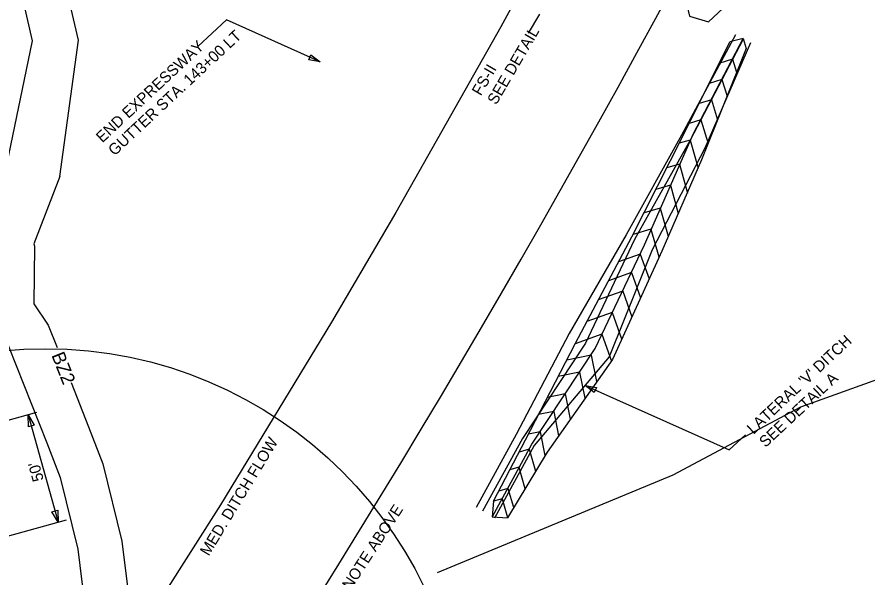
# Model space of a CAD drawing. Extents: x 2384780 to 2405432, y 547869 to 573706.
# Drawn here: x 2399632.8 to 2400013.4, y 561432.6 to 561683.7 of the extents above; entities that cross this region are included whole.
import ezdxf

# ---------------------------------------------------------------- set-up
doc = ezdxf.new("R2010")
doc.units = 0
for name, color, linetype in [('Default', 7, 'Continuous'), ('Old_Level_1', 7, 'Continuous'), ('Old_Level_18', 7, 'Continuous'), ('Old_Level_19', 7, 'Continuous'), ('Old_Level_23', 7, 'Continuous'), ('Old_Level_48', 7, 'Continuous'), ('Old_Level_5', 7, 'Continuous'), ('Old_Level_62', 7, 'Continuous'), ('Old_Level_63', 7, 'Continuous'), ('Prop Buffer Zone 1', 7, 'Continuous'), ('Prop Buffer Zone 2', 7, 'Continuous'), ('Prop Drainage Box Number Symbol CELL', 7, 'Continuous')]:
    doc.layers.add(name, color=color, linetype=linetype)

msp = doc.modelspace()

# ---------------------------------------------------------------- linework, layer by layer
at = {"layer": 'Default'}
msp.add_arc((2395689.31, 563976), 4811, 326.27789, 339.74246, dxfattribs=at)
at = {"layer": 'Old_Level_1'}
for p, q in [((2399861.89, 561676.38), (2399866.94, 561685.01)), ((2399614.62, 561499.27), (2399641.66, 561506.79)), ((2399637.79, 561505.71), (2399651.19, 561457.54)), ((2399628.65, 561451.27), (2399655.06, 561458.62))]:
    msp.add_line(p, q, dxfattribs=at)
at = {"layer": 'Old_Level_18'}
for p, q in [((2399957.85, 561674.12), (2399952.02, 561672.54)), ((2399957.85, 561674.12), (2399959.26, 561669.59)), ((2399953.19, 561664.76), (2399947.1, 561662.86)), ((2399953.19, 561664.76), (2399955.01, 561658.95)), ((2399948.44, 561655.71), (2399942.64, 561653.9)), ((2399948.44, 561655.71), (2399950.75, 561648.3)), ((2399943.69, 561646.65), (2399938.18, 561644.93)), ((2399943.69, 561646.65), (2399946.5, 561637.65)), ((2399938.94, 561637.6), (2399933.73, 561635.97)), ((2399938.94, 561637.6), (2399942.25, 561627.01)), ((2399934.19, 561628.54), (2399929.25, 561627.15)), ((2399934.19, 561628.54), (2399937.72, 561616.03)), ((2399929.4, 561617.79), (2399923.75, 561616.2)), ((2399929.4, 561617.79), (2399933.03, 561604.9)), ((2399925.32, 561608.36), (2399918.85, 561606.53)), ((2399925.32, 561608.36), (2399928.86, 561595.79)), ((2399920.83, 561598.11), (2399913.53, 561596.05)), ((2399920.83, 561598.11), (2399924.38, 561585.54)), ((2399916.65, 561588.68), (2399908.64, 561586.42)), ((2399916.65, 561588.68), (2399920.13, 561576.32)), ((2399911.86, 561577.62), (2399902.13, 561574.15)), ((2399911.86, 561577.62), (2399915.82, 561566.51)), ((2399907.88, 561569.3), (2399897.62, 561565.64)), ((2399907.88, 561569.3), (2399911.92, 561557.97)), ((2399904.01, 561560.97), (2399893.08, 561557.08)), ((2399904.01, 561560.97), (2399908.08, 561549.55)), ((2399899.32, 561551.43), (2399887.93, 561547.37)), ((2399899.32, 561551.43), (2399903.51, 561539.69)), ((2399894.67, 561541.75), (2399882.69, 561537.48)), ((2399894.67, 561541.75), (2399899, 561529.61)), ((2399889.81, 561532.38), (2399878.92, 561530.16)), ((2399889.81, 561532.38), (2399892.22, 561520.52)), ((2399884.68, 561524.69), (2399875.1, 561522.74)), ((2399884.68, 561524.69), (2399887.04, 561513.1)), ((2399878.24, 561514.98), (2399870.27, 561513.36)), ((2399878.24, 561514.98), (2399880.52, 561503.75)), ((2399873.11, 561507.15), (2399866.35, 561505.77)), ((2399873.11, 561507.15), (2399875.32, 561496.31)), ((2399866.97, 561497.99), (2399861.8, 561496.94)), ((2399866.97, 561497.99), (2399869.13, 561487.38)), ((2399845.64, 561460.12), (2399863.36, 561492.51)), ((2399862.11, 561490.23), (2399857.63, 561488.91)), ((2399862.1, 561490.23), (2399864.96, 561480.46)), ((2399857.47, 561482.18), (2399853.51, 561481.02)), ((2399857.47, 561482.18), (2399860.25, 561472.65)), ((2399852.61, 561472.71), (2399848.56, 561471.53)), ((2399852.61, 561472.71), (2399855.06, 561464.32)), ((2399849.98, 561468.09), (2399846.17, 561466.97)), ((2399849.98, 561468.09), (2399852.44, 561459.7))]:
    msp.add_line(p, q, dxfattribs=at)
for points in [[(2399846.19, 561466.97), (2399860.5, 561494.42), (2399882.79, 561537.66), (2399908.07, 561585.35), (2399931, 561630.63), (2399952.02, 561672.54)], [(2399863.36, 561492.51), (2399891.68, 561535.29), (2399913.72, 561581.75), (2399935.64, 561631.56), (2399957.85, 561674.12)], [(2399959.26, 561669.59), (2399939.33, 561619.71), (2399921.49, 561578.95), (2399899.38, 561530.46), (2399870.11, 561488.99), (2399852.39, 561459.61)], [(2399846.17, 561466.99), (2399845.53, 561459.95), (2399852.39, 561459.61)]]:
    msp.add_lwpolyline(points, dxfattribs=at)
at = {"layer": 'Old_Level_19'}
msp.add_lwpolyline([(2399935.16, 561841.93), (2399903.83, 561780.72), (2399876, 561728.1), (2399849.43, 561679.29), (2399802.46, 561596.2), (2399773.68, 561547.14), (2399723.96, 561465.41), (2399672.86, 561385.1), (2399604.3, 561282.61), (2399518.27, 561161.65)], dxfattribs=at)
at = {"layer": 'Old_Level_23'}
for points in [[(2399637.94, 561500.27), (2399637.79, 561505.71), (2399640.48, 561500.98)], [(2399651.04, 561462.98), (2399651.19, 561457.54), (2399648.5, 561462.27)]]:
    msp.add_lwpolyline(points, close=True, dxfattribs=at)
at = {"layer": 'Old_Level_48'}
for p, q in [((2399954.53, 561675.66), (2399930.27, 561630.78)), ((2399957.94, 561673.82), (2399934.22, 561628.6)), ((2399961.13, 561672.1), (2399940.72, 561625.01)), ((2399930.27, 561630.78), (2399905.56, 561586.16)), ((2399934.22, 561628.6), (2399909.28, 561584.05)), ((2399940.72, 561625.01), (2399917.21, 561579.55)), ((2399905.56, 561586.16), (2399880.02, 561541.99)), ((2399909.28, 561584.05), (2399887.32, 561537.76)), ((2399917.21, 561579.55), (2399897.99, 561531.56)), ((2399880.02, 561541.99), (2399856.24, 561496.79)), ((2399887.32, 561537.76), (2399859.07, 561495.1)), ((2399897.99, 561531.56), (2399864.39, 561491.93)), ((2399856.24, 561496.79), (2399838.42, 561464.21)), ((2399859.07, 561495.1), (2399841.26, 561462.52)), ((2399864.39, 561491.93), (2399846.57, 561459.36))]:
    msp.add_line(p, q, dxfattribs=at)
at = {"layer": 'Old_Level_5'}
for p, q in [((2399713.83, 561670.45), (2399726.6, 561682.36)), ((2399768.48, 561663.63), (2399726.6, 561682.36)), ((2399887.15, 561518.78), (2399951.61, 561489.94)), ((2399958.93, 561496.76), (2399951.61, 561489.94))]:
    msp.add_line(p, q, dxfattribs=at)
for points in [[(2399764.43, 561666.81), (2399768.48, 561663.63), (2399763.41, 561664.53)], [(2399891.21, 561515.59), (2399887.15, 561518.78), (2399892.23, 561517.88)]]:
    msp.add_lwpolyline(points, close=True, dxfattribs=at)
at = {"layer": 'Old_Level_62'}
msp.add_lwpolyline([(2399821.08, 561435.14), (2399926.62, 561478.8), (2399983.81, 561509.17), (2400100.05, 561551), (2400122.91, 561580.9), (2400187.25, 561635.83), (2400245.64, 561693.05), (2400262.25, 561718.52), (2400297.42, 561798.29), (2400322.4, 561845.58), (2400375.27, 561929.94), (2400350.21, 561971.41), (2400342.68, 562028.9), (2400380.5, 562062.16), (2400432.09, 562042.35), (2400480.03, 562001.2), (2400538.61, 562017.39), (2400592.87, 562087.56), (2400691.4, 562124.81), (2400752.56, 562153.66), (2400786.11, 562181.74), (2400835.09, 562178.86), (2400922.92, 562247.52), (2401014.09, 562330.83)], dxfattribs=at)
at = {"layer": 'Old_Level_63'}
msp.add_circle((2399645.61, 561347.28), 187.94, dxfattribs=at)
at = {"layer": 'Prop Buffer Zone 1'}
for points in [[(2399627.41, 561613.24), (2399639.83, 561673.03), (2399630.2, 561714.78), (2399619.96, 561746.93), (2399616.38, 561794.24), (2399617.7, 561832.66), (2399619.24, 561837.75), (2399640.2, 561855.48), (2399673.78, 561879.01), (2399681.19, 561919.88), (2399678.8, 561963.02), (2399679.02, 561990.41), (2399683.43, 562015.9), (2399695.24, 562030.58), (2399709.07, 562055.12), (2399727.28, 562093.24), (2399715.97, 562128.55), (2399711.17, 562139.88), (2399717.08, 562157.91), (2399731.77, 562185.45), (2399742.73, 562218.87), (2399756.98, 562241.98), (2399760.17, 562272.52), (2399772.81, 562271.55)], [(2399623.79, 561594.72), (2399619.24, 561582.92), (2399619.22, 561582.89), (2399620.68, 561578.22), (2399620.29, 561549.33), (2399629.07, 561536.31), (2399646.25, 561493.05), (2399652.14, 561477.65), (2399660.06, 561445.51), (2399667.74, 561383.52), (2399673.38, 561366.41), (2399675.85, 561350.67), (2399685.84, 561326.33), (2399694.8, 561296.79), (2399705.52, 561271.16), (2399719.62, 561229.44), (2399728.46, 561196.69), (2399731.18, 561186.62)]]:
    msp.add_lwpolyline(points, dxfattribs=at)
at = {"layer": 'Prop Buffer Zone 2'}
for points in [[(2399652.02, 561612.36), (2399660.3, 561673.25), (2399649.51, 561720.07), (2399639.72, 561750.77), (2399636.4, 561794.65), (2399637.52, 561827.01), (2399652.42, 561839.63), (2399692, 561867.34), (2399701.29, 561918.63), (2399698.8, 561963.49), (2399699, 561988.62), (2399702.25, 562007.39), (2399711.86, 562019.32), (2399726.82, 562045.89), (2399748.75, 562091.78), (2399734.74, 562135.52), (2399732.51, 562140.78), (2399735.54, 562150.03), (2399750.23, 562177.57), (2399760.99, 562210.38), (2399776.4, 562235.36), (2399777.91, 562249.83), (2399822.17, 562286.36)], [(2399652.02, 561612.36), (2399640.39, 561582.2), (2399640.72, 561581.14), (2399640.37, 561555.32), (2399646.86, 561545.7), (2399650.82, 561535.73)], [(2399657.01, 561520.15), (2399664.89, 561500.31), (2399671.27, 561483.64), (2399679.77, 561449.14), (2399687.34, 561387.92), (2399692.89, 561371.12), (2399695.24, 561356.09), (2399704.7, 561333.04), (2399713.64, 561303.57), (2399724.24, 561278.23), (2399738.77, 561235.26), (2399746.62, 561206.15)]]:
    msp.add_lwpolyline(points, dxfattribs=at)
at = {"layer": 'Prop Drainage Box Number Symbol CELL'}
msp.add_lwpolyline([(2399946.94, 561696.32), (2399938.38, 561698.94), (2399931.83, 561692.83), (2399933.85, 561684.11), (2399942.4, 561681.5), (2399948.95, 561687.6)], close=True, dxfattribs=at)

# ---------------------------------------------------------------- texts
at = {"layer": 'Old_Level_1'}
for s, rotation, p in [('SEE DETAIL', 59.6993, (2399847.36, 561644.07)), ('FS-II', 59.6993, (2399840.46, 561648.11)), ("50'", 105.5389, (2399644.86, 561476.57))]:
    msp.add_text(s, height=5, rotation=rotation, dxfattribs=at).set_placement(p)
at = {"layer": 'Old_Level_19'}
msp.add_text('MED. DITCH FLOW', height=5, rotation=58.7647, dxfattribs=at).set_placement((2399718.67, 561442.14))
at = {"layer": 'Old_Level_5'}
for s, rotation, p in [('GUTTER STA. 143+00 LT', 43, (2399676.51, 561621.29)), ('END EXPRESSWAY', 43, (2399671.05, 561627.14)), ("LATERAL 'V' DITCH", 43, (2399962.46, 561496.64)), ('SEE DETAIL A', 43, (2399967.92, 561490.79)), ('END EXPRESSWAY (+50) * SEE NOTE ABOVE', 56.9774, (2399726.64, 561341.42))]:
    msp.add_text(s, height=5, rotation=rotation, dxfattribs=at).set_placement(p)
at = {"layer": 'Prop Buffer Zone 2'}
msp.add_text('BZ2', height=6, rotation=291.662, dxfattribs=at).set_placement((2399648.16, 561532.34))

doc.saveas('drawing.dxf')
